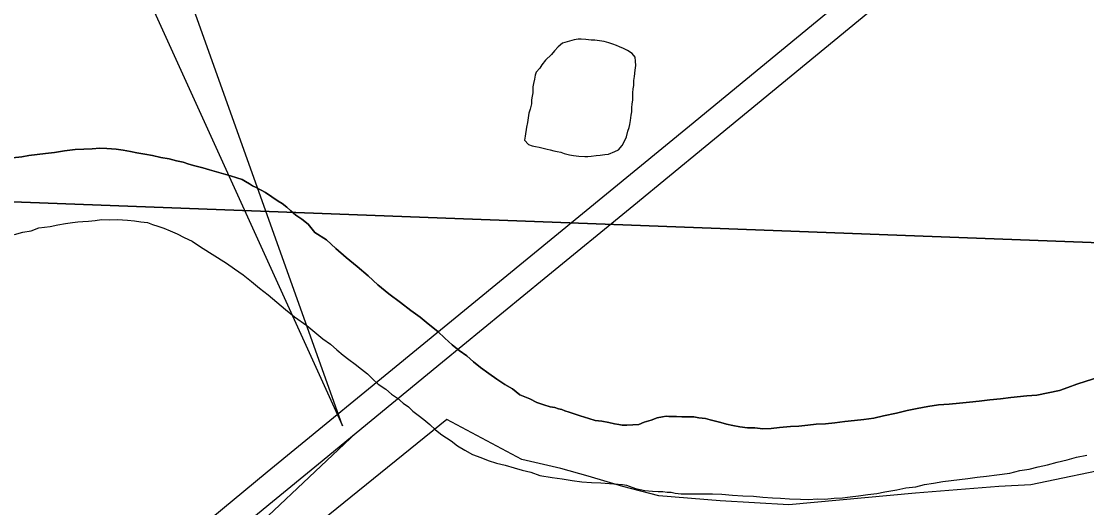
# Model space of a CAD drawing. Extents: x 2.4 to 73.1, y 4.5 to 25.6.
# Drawn here: x 34.688 to 35.0316, y 22.4983 to 22.6553 of the extents above; entities that cross this region are included whole.
import ezdxf

# ---------------------------------------------------------------- set-up
doc = ezdxf.new("R2010")
doc.units = 0
for name, color, linetype in [('GM_X_Corporation', 7, 'Continuous'), ('GM_X_Interchange_Ramps', 7, 'Continuous'), ('GM_X_Major_River', 7, 'Continuous'), ('GM_X_Minor_Lake', 7, 'Continuous'), ('GM_X_Section', 7, 'Continuous'), ('GM_X_US_Route', 7, 'Continuous'), ('SH_Text', 7, 'Continuous')]:
    doc.layers.add(name, color=color, linetype=linetype)

msp = doc.modelspace()

# ---------------------------------------------------------------- linework, layer by layer
at = {"layer": 'GM_X_Corporation'}
msp.add_lwpolyline([(35.04253, 22.51167), (35.01368, 22.50567), (35.00326, 22.50517), (34.97648, 22.50294), (34.93554, 22.49917), (34.91339, 22.50055), (34.89369, 22.50215), (34.882, 22.5051), (34.87081, 22.50848), (34.86201, 22.51089), (34.84947, 22.51386), (34.82526, 22.52671), (34.7802, 22.49027), (34.76049, 22.4741), (34.74511, 22.4615), (34.73209, 22.45052), (34.71798, 22.43863), (34.69866, 22.42269), (34.66034, 22.39315)], dxfattribs=at)
at = {"layer": 'GM_X_Interchange_Ramps'}
msp.add_lwpolyline([(34.73566, 22.45316), (34.73687, 22.45678), (34.73977, 22.46373), (34.7444, 22.47213), (34.75251, 22.48141), (34.79598, 22.52242)], dxfattribs=at)
at = {"layer": 'GM_X_Major_River'}
for points in [[(34.89939, 22.52771), (34.89806, 22.52774), (34.89692, 22.52777), (34.89597, 22.52779), (34.89483, 22.52763), (34.89311, 22.52729), (34.89119, 22.52658), (34.8889, 22.52588), (34.88717, 22.52517), (34.88336, 22.52488), (34.88185, 22.52492), (34.88071, 22.52514), (34.87939, 22.52536), (34.8775, 22.52579), (34.87523, 22.52623), (34.87315, 22.52647), (34.87107, 22.52709), (34.86825, 22.52793), (34.86636, 22.52854), (34.86467, 22.52915), (34.86335, 22.52957), (34.86241, 22.52997), (34.86128, 22.53019), (34.86015, 22.5306), (34.85863, 22.53083), (34.85656, 22.53145), (34.8543, 22.53227), (34.85205, 22.53346), (34.84885, 22.53468), (34.84643, 22.53664), (34.844, 22.53803), (34.84138, 22.53981), (34.83877, 22.54159), (34.83616, 22.54355), (34.83392, 22.54532), (34.83169, 22.54727), (34.82927, 22.54904), (34.82703, 22.55081), (34.82462, 22.55296), (34.82239, 22.5551), (34.81923, 22.55765), (34.81662, 22.55981), (34.81364, 22.56197), (34.81028, 22.56453), (34.80655, 22.56728), (34.80302, 22.57022), (34.79986, 22.57315), (34.79633, 22.57608), (34.79279, 22.57902), (34.78945, 22.58196), (34.78648, 22.58469), (34.78274, 22.58706), (34.78053, 22.58978), (34.77848, 22.59135), (34.77661, 22.59273), (34.77494, 22.5941), (34.77364, 22.59527), (34.77215, 22.59645), (34.77084, 22.59724), (34.76673, 22.6), (34.76542, 22.6008), (34.76373, 22.6016), (34.7626, 22.6022), (34.76167, 22.60279), (34.76036, 22.60358), (34.75924, 22.60418), (34.75754, 22.60479), (34.75547, 22.60542), (34.7532, 22.60604), (34.75094, 22.60667), (34.74868, 22.6073), (34.7466, 22.60792), (34.74396, 22.60856), (34.74208, 22.60917), (34.74019, 22.60979), (34.73811, 22.61022), (34.73566, 22.61086), (34.73301, 22.6113), (34.73037, 22.61194), (34.72791, 22.61238), (34.72526, 22.61283), (34.72319, 22.61326), (34.72092, 22.6137), (34.71864, 22.61395), (34.71561, 22.61421), (34.71333, 22.61427), (34.71086, 22.61414), (34.7082, 22.61402), (34.70535, 22.6139), (34.70192, 22.61342), (34.69868, 22.61293), (34.69582, 22.61263), (34.69315, 22.61231), (34.69049, 22.612), (34.68819, 22.61149), (34.68515, 22.61119)], [(34.68515, 22.61119), (34.68819, 22.61149), (34.69049, 22.612), (34.69315, 22.61231), (34.69582, 22.61263), (34.69868, 22.61293), (34.70192, 22.61342), (34.70535, 22.6139), (34.7082, 22.61402), (34.71086, 22.61414), (34.71333, 22.61427), (34.71561, 22.61421), (34.71864, 22.61395), (34.72092, 22.6137), (34.72319, 22.61326), (34.72526, 22.61283), (34.72791, 22.61238), (34.73037, 22.61194), (34.73301, 22.6113), (34.73566, 22.61086), (34.73811, 22.61022), (34.74019, 22.60979), (34.74208, 22.60917), (34.74396, 22.60856), (34.7466, 22.60792), (34.74868, 22.6073), (34.75094, 22.60667), (34.7532, 22.60604), (34.75547, 22.60542), (34.75754, 22.60479), (34.75924, 22.60418), (34.76036, 22.60358), (34.76167, 22.60279), (34.7626, 22.6022), (34.76373, 22.6016), (34.76542, 22.6008), (34.76673, 22.6), (34.77084, 22.59724), (34.77215, 22.59645), (34.77364, 22.59527), (34.77494, 22.5941), (34.77661, 22.59273), (34.77848, 22.59135), (34.78053, 22.58978), (34.78274, 22.58706), (34.78648, 22.58469), (34.78945, 22.58196), (34.79279, 22.57902), (34.79633, 22.57608), (34.79986, 22.57315), (34.80302, 22.57022), (34.80655, 22.56728), (34.81028, 22.56453), (34.81364, 22.56197), (34.81662, 22.55981), (34.81923, 22.55765), (34.82239, 22.5551), (34.82462, 22.55296), (34.82703, 22.55081), (34.82927, 22.54904), (34.83169, 22.54727), (34.83392, 22.54532), (34.83616, 22.54355), (34.83877, 22.54159), (34.84138, 22.53981), (34.844, 22.53803), (34.84643, 22.53664), (34.84885, 22.53468), (34.85205, 22.53346), (34.8543, 22.53227), (34.85656, 22.53145), (34.85863, 22.53083), (34.86015, 22.5306), (34.86128, 22.53019), (34.86241, 22.52997), (34.86335, 22.52957), (34.86467, 22.52915), (34.86636, 22.52854), (34.86825, 22.52793), (34.87107, 22.52709), (34.87315, 22.52647), (34.87523, 22.52623), (34.8775, 22.52579), (34.87939, 22.52536), (34.88071, 22.52514), (34.88185, 22.52492), (34.88336, 22.52488), (34.88717, 22.52517), (34.8889, 22.52588), (34.89119, 22.52658), (34.89311, 22.52729), (34.89483, 22.52763), (34.89597, 22.52779), (34.89692, 22.52777), (34.89806, 22.52774), (34.89939, 22.52771)], [(34.68586, 22.58648), (34.68854, 22.58717), (34.69121, 22.58768), (34.6937, 22.58856), (34.69732, 22.58904), (34.6998, 22.58955), (34.70228, 22.59005), (34.70457, 22.59037), (34.70628, 22.59052), (34.70781, 22.59067), (34.70971, 22.59081), (34.7118, 22.59095), (34.7139, 22.59128), (34.71637, 22.59122)], [(34.68586, 22.58648), (34.68854, 22.58717), (34.69121, 22.58768), (34.6937, 22.58856), (34.69732, 22.58904), (34.6998, 22.58955), (34.70228, 22.59005), (34.70457, 22.59037), (34.70628, 22.59052), (34.70781, 22.59067), (34.70971, 22.59081), (34.7118, 22.59095), (34.7139, 22.59128), (34.71637, 22.59122)], [(34.71637, 22.59122), (34.71903, 22.59134), (34.72225, 22.59107), (34.72452, 22.59082), (34.72661, 22.59057), (34.72869, 22.59033), (34.73038, 22.58972), (34.73208, 22.58911), (34.73396, 22.58849), (34.73603, 22.58768), (34.73828, 22.58667), (34.74053, 22.58547), (34.74316, 22.58427), (34.74578, 22.58249), (34.75419, 22.57715), (34.75681, 22.57538), (34.7596, 22.57341), (34.76221, 22.57125), (34.76481, 22.5691), (34.76761, 22.56694), (34.7704, 22.56459), (34.77319, 22.56224), (34.77617, 22.55988), (34.78009, 22.55713), (34.78269, 22.55497), (34.7853, 22.55282), (34.78772, 22.55104), (34.78977, 22.54928), (34.79181, 22.54752), (34.79368, 22.54615), (34.79573, 22.54457), (34.79778, 22.543), (34.79964, 22.54144), (34.80131, 22.53988), (34.80317, 22.53812), (34.80559, 22.53654), (34.80746, 22.53497), (34.80932, 22.5336), (34.81118, 22.53203), (34.81286, 22.53085), (34.81434, 22.52948), (34.81602, 22.52811), (34.81788, 22.52673), (34.81975, 22.52516), (34.8216, 22.52341), (34.82365, 22.52184), (34.82664, 22.51986), (34.82869, 22.51829), (34.83112, 22.5169), (34.83356, 22.51551), (34.83619, 22.51449), (34.83864, 22.51348), (34.84127, 22.51266), (34.84411, 22.51201), (34.84693, 22.51118), (34.84957, 22.51036), (34.85241, 22.50971), (34.85523, 22.50869), (34.8592, 22.50802), (34.86242, 22.50756), (34.86564, 22.5071), (34.86885, 22.50664), (34.87189, 22.50637), (34.87492, 22.5063), (34.88194, 22.50574), (34.88326, 22.50551), (34.88608, 22.50449), (34.8891, 22.50385), (34.89157, 22.5036), (34.89347, 22.50355), (34.89498, 22.50351), (34.89631, 22.50329), (34.89764, 22.50325), (34.89896, 22.50303), (34.90085, 22.50279), (34.90332, 22.50273), (34.91092, 22.50272), (34.91396, 22.50265), (34.91737, 22.50237), (34.92078, 22.50209), (34.9242, 22.50201), (34.92723, 22.50174), (34.93026, 22.50148), (34.93292, 22.50141), (34.93576, 22.50115), (34.93937, 22.50106), (34.94202, 22.50099), (34.94469, 22.50111), (34.94715, 22.50105), (34.9502, 22.50135), (34.95286, 22.50147), (34.95534, 22.50179), (34.95801, 22.5021), (34.96106, 22.50259), (34.96391, 22.5029), (34.96659, 22.5034), (34.9704, 22.50407), (34.97327, 22.50475), (34.9765, 22.50505), (34.97937, 22.50574), (34.98223, 22.50624)], [(34.71637, 22.59122), (34.71903, 22.59134), (34.72225, 22.59107), (34.72452, 22.59082), (34.72661, 22.59057), (34.72869, 22.59033), (34.73038, 22.58972), (34.73208, 22.58911), (34.73396, 22.58849), (34.73603, 22.58768), (34.73828, 22.58667), (34.74053, 22.58547), (34.74316, 22.58427), (34.74578, 22.58249), (34.75419, 22.57715), (34.75681, 22.57538), (34.7596, 22.57341), (34.76221, 22.57125), (34.76481, 22.5691), (34.76761, 22.56694), (34.7704, 22.56459), (34.77319, 22.56224), (34.77617, 22.55988), (34.78009, 22.55713), (34.78269, 22.55497), (34.7853, 22.55282), (34.78772, 22.55104), (34.78977, 22.54928), (34.79181, 22.54752), (34.79368, 22.54615), (34.79573, 22.54457), (34.79778, 22.543), (34.79964, 22.54144), (34.80131, 22.53988), (34.80317, 22.53812), (34.80559, 22.53654), (34.80746, 22.53497), (34.80932, 22.5336), (34.81118, 22.53203), (34.81286, 22.53085), (34.81434, 22.52948), (34.81602, 22.52811), (34.81788, 22.52673), (34.81975, 22.52516), (34.8216, 22.52341), (34.82365, 22.52184), (34.82664, 22.51986), (34.82869, 22.51829), (34.83112, 22.5169), (34.83356, 22.51551), (34.83619, 22.51449), (34.83864, 22.51348), (34.84127, 22.51266), (34.84411, 22.51201), (34.84693, 22.51118), (34.84957, 22.51036), (34.85241, 22.50971), (34.85523, 22.50869), (34.8592, 22.50802), (34.86242, 22.50756), (34.86564, 22.5071), (34.86885, 22.50664), (34.87189, 22.50637), (34.87492, 22.5063), (34.88194, 22.50574), (34.88326, 22.50551), (34.88608, 22.50449), (34.8891, 22.50385), (34.89157, 22.5036), (34.89347, 22.50355), (34.89498, 22.50351), (34.89631, 22.50329), (34.89764, 22.50325), (34.89896, 22.50303), (34.90085, 22.50279), (34.90332, 22.50273), (34.91092, 22.50272), (34.91396, 22.50265), (34.91737, 22.50237), (34.92078, 22.50209), (34.9242, 22.50201), (34.92723, 22.50174), (34.93026, 22.50148), (34.93292, 22.50141), (34.93576, 22.50115), (34.93937, 22.50106), (34.94202, 22.50099), (34.94469, 22.50111), (34.94715, 22.50105), (34.9502, 22.50135), (34.95286, 22.50147), (34.95534, 22.50179), (34.95801, 22.5021), (34.96106, 22.50259), (34.96391, 22.5029), (34.96659, 22.5034), (34.9704, 22.50407), (34.97327, 22.50475), (34.9765, 22.50505), (34.97937, 22.50574), (34.98223, 22.50624)], [(35.03493, 22.54023), (35.03149, 22.53917), (35.02842, 22.53811), (35.02555, 22.53704), (35.02287, 22.53616), (35.01561, 22.53464), (35.01237, 22.53434), (35.00723, 22.5339), (35.0038, 22.53342), (35.00038, 22.53312), (34.99695, 22.53264), (34.9939, 22.53234), (34.99066, 22.53204), (34.98724, 22.53175), (34.98381, 22.53145), (34.98038, 22.53097), (34.97694, 22.5303), (34.9737, 22.52962), (34.97026, 22.52876), (34.96606, 22.52792), (34.963, 22.52723), (34.95976, 22.52675), (34.95672, 22.52644), (34.95367, 22.52614), (34.95043, 22.52565), (34.94738, 22.52535), (34.94434, 22.52524), (34.94167, 22.52493), (34.93882, 22.52462), (34.93616, 22.5245), (34.93254, 22.52421), (34.92987, 22.52389), (34.92721, 22.52377), (34.92456, 22.52403), (34.92228, 22.52409), (34.91982, 22.52434), (34.91755, 22.52478), (34.91547, 22.52521), (34.91359, 22.52583), (34.91189, 22.52625), (34.91019, 22.52667), (34.90868, 22.52709), (34.9066, 22.52733), (34.90489, 22.52757), (34.903, 22.52761), (34.9011, 22.52766), (34.89939, 22.52771)], [(34.89939, 22.52771), (34.9011, 22.52766), (34.903, 22.52761), (34.90489, 22.52757), (34.9066, 22.52733), (34.90868, 22.52709), (34.91019, 22.52667), (34.91189, 22.52625), (34.91359, 22.52583), (34.91547, 22.52521), (34.91755, 22.52478), (34.91982, 22.52434), (34.92228, 22.52409), (34.92456, 22.52403), (34.92721, 22.52377), (34.92987, 22.52389), (34.93254, 22.52421), (34.93616, 22.5245), (34.93882, 22.52462), (34.94167, 22.52493), (34.94434, 22.52524), (34.94738, 22.52535), (34.95043, 22.52565), (34.95367, 22.52614), (34.95672, 22.52644), (34.95976, 22.52675), (34.963, 22.52723), (34.96606, 22.52792), (34.97026, 22.52876), (34.9737, 22.52962), (34.97694, 22.5303), (34.98038, 22.53097), (34.98381, 22.53145), (34.98724, 22.53175), (34.99066, 22.53204), (34.9939, 22.53234), (34.99695, 22.53264), (35.00038, 22.53312), (35.0038, 22.53342), (35.00723, 22.5339), (35.01237, 22.53434), (35.01561, 22.53464), (35.02287, 22.53616), (35.02555, 22.53704), (35.02842, 22.53811), (35.03149, 22.53917), (35.03493, 22.54023)], [(34.98223, 22.50624), (34.98528, 22.50673), (34.98795, 22.50704), (34.99062, 22.50735), (34.99328, 22.50767), (34.99633, 22.50816), (34.99938, 22.50846), (35.00262, 22.50895), (35.00681, 22.50941), (35.01006, 22.51028), (35.01311, 22.51077), (35.01598, 22.51146), (35.01903, 22.51214), (35.0221, 22.51301), (35.02534, 22.51369), (35.0284, 22.51456), (35.03165, 22.51524)], [(34.98223, 22.50624), (34.98528, 22.50673), (34.98795, 22.50704), (34.99062, 22.50735), (34.99328, 22.50767), (34.99633, 22.50816), (34.99938, 22.50846), (35.00262, 22.50895), (35.00681, 22.50941), (35.01006, 22.51028), (35.01311, 22.51077), (35.01598, 22.51146), (35.01903, 22.51214), (35.0221, 22.51301), (35.02534, 22.51369), (35.0284, 22.51456), (35.03165, 22.51524)]]:
    msp.add_lwpolyline(points, dxfattribs=at)
at = {"layer": 'GM_X_Minor_Lake'}
for points in [[(34.86253, 22.64819), (34.86116, 22.64699), (34.85999, 22.64569), (34.85901, 22.64457), (34.85706, 22.64272), (34.85589, 22.64123), (34.85529, 22.64011), (34.85412, 22.63881), (34.85371, 22.63787), (34.85349, 22.63655), (34.85327, 22.63522), (34.85305, 22.63409), (34.85303, 22.63314), (34.853, 22.63219), (34.85278, 22.63106), (34.85257, 22.62992), (34.85253, 22.62859), (34.85211, 22.6269), (34.8517, 22.62558), (34.85147, 22.62406), (34.85124, 22.62255), (34.85101, 22.62104), (34.85056, 22.6182), (34.85034, 22.61688), (34.85164, 22.61551), (34.85276, 22.61511), (34.8539, 22.61489), (34.85503, 22.61467), (34.85673, 22.61425), (34.85768, 22.61403), (34.85862, 22.61382), (34.85975, 22.61341), (34.86088, 22.61319), (34.86202, 22.61297), (34.86315, 22.61256), (34.86485, 22.61214), (34.86617, 22.61192), (34.86787, 22.61168), (34.86977, 22.61164), (34.87072, 22.61161), (34.87186, 22.61177), (34.87339, 22.61192), (34.87472, 22.61208), (34.87624, 22.61223), (34.87739, 22.61239), (34.8795, 22.61329), (34.88065, 22.61383), (34.88182, 22.61513), (34.88263, 22.61682), (34.88322, 22.61794), (34.88365, 22.61983), (34.88406, 22.62096), (34.88427, 22.6219), (34.8845, 22.62323), (34.88473, 22.62493), (34.88495, 22.62606), (34.88498, 22.62739), (34.88501, 22.62853), (34.88523, 22.62986), (34.88526, 22.63099), (34.88529, 22.63213), (34.88532, 22.63346), (34.88554, 22.63459), (34.88558, 22.63611), (34.8858, 22.63744), (34.88604, 22.63952), (34.88627, 22.64103), (34.88612, 22.64237), (34.88596, 22.6437), (34.88504, 22.64486), (34.88354, 22.64585), (34.88223, 22.64645), (34.88091, 22.64706), (34.87998, 22.64746), (34.87885, 22.64787), (34.87753, 22.64828), (34.87602, 22.6487), (34.8745, 22.64893), (34.87299, 22.64916), (34.87185, 22.64919), (34.87015, 22.64942), (34.86863, 22.64946), (34.86768, 22.64948), (34.86635, 22.64932), (34.86253, 22.64819)], [(34.87472, 22.61208), (34.87624, 22.61223), (34.87739, 22.61239), (34.8795, 22.61329), (34.88065, 22.61383), (34.88182, 22.61513), (34.88263, 22.61682), (34.88322, 22.61794), (34.88365, 22.61983), (34.88406, 22.62096), (34.88427, 22.6219), (34.8845, 22.62323), (34.88473, 22.62493), (34.88495, 22.62606), (34.88498, 22.62739), (34.88501, 22.62853), (34.88523, 22.62986), (34.88526, 22.63099), (34.88529, 22.63213), (34.88532, 22.63346), (34.88554, 22.63459), (34.88558, 22.63611), (34.8858, 22.63744), (34.88604, 22.63952), (34.88627, 22.64103), (34.88612, 22.64237), (34.88596, 22.6437), (34.88504, 22.64486), (34.88354, 22.64585), (34.88223, 22.64645), (34.88091, 22.64706), (34.87998, 22.64746), (34.87885, 22.64787), (34.87753, 22.64828), (34.87602, 22.6487), (34.8745, 22.64893), (34.87299, 22.64916), (34.87185, 22.64919), (34.87015, 22.64942), (34.86863, 22.64946), (34.86768, 22.64948), (34.86635, 22.64932), (34.86253, 22.64819)], [(34.86253, 22.64819), (34.86116, 22.64699), (34.85999, 22.64569), (34.85901, 22.64457), (34.85706, 22.64272), (34.85589, 22.64123), (34.85529, 22.64011), (34.85412, 22.63881), (34.85371, 22.63787), (34.85349, 22.63655), (34.85327, 22.63522), (34.85305, 22.63409), (34.85303, 22.63314), (34.853, 22.63219), (34.85278, 22.63106), (34.85257, 22.62992), (34.85253, 22.62859), (34.85211, 22.6269), (34.8517, 22.62558), (34.85147, 22.62406), (34.85124, 22.62255), (34.85101, 22.62104), (34.85056, 22.6182), (34.85034, 22.61688), (34.85164, 22.61551), (34.85276, 22.61511), (34.8539, 22.61489), (34.85503, 22.61467), (34.85673, 22.61425), (34.85768, 22.61403), (34.85862, 22.61382), (34.85975, 22.61341), (34.86088, 22.61319), (34.86202, 22.61297), (34.86315, 22.61256), (34.86485, 22.61214), (34.86617, 22.61192), (34.86787, 22.61168), (34.86977, 22.61164), (34.87072, 22.61161), (34.87186, 22.61177), (34.87339, 22.61192), (34.87472, 22.61208)]]:
    msp.add_lwpolyline(points, dxfattribs=at)
at = {"layer": 'GM_X_Section'}
for points in [[(34.56162, 23.09756), (35.06465, 23.08503), (35.0531, 22.5831), (34.54832, 22.60211)], [(34.54832, 22.60211), (35.0531, 22.5831), (35.03965, 22.08027), (34.53659, 22.0909)]]:
    msp.add_lwpolyline(points, close=True, dxfattribs=at)
at = {"layer": 'GM_X_US_Route'}
msp.add_line((34.79598, 22.52242), (34.82386, 22.54531), dxfattribs=at)
for points in [[(34.81663, 22.55029), (34.90355, 22.62153), (35.24084, 22.89915), (35.5095, 23.12036), (35.5238, 23.13253), (35.5774, 23.1756), (35.60469, 23.19763), (35.62771, 23.21687), (35.64366, 23.23002), (35.65369, 23.23758), (35.67851, 23.2583), (35.69314, 23.27046)], [(34.82386, 22.54531), (34.85669, 22.57226), (34.88555, 22.5959), (34.9086, 22.61486), (35.02141, 22.7077), (35.07138, 22.74874), (35.12561, 22.79341), (35.18627, 22.84306)], [(34.57693, 22.34554), (34.58033, 22.35017), (34.58658, 22.35724), (34.59348, 22.36447), (34.60211, 22.37261), (34.61247, 22.38182), (34.62628, 22.39349), (34.66229, 22.42374), (34.68079, 22.43851), (34.69402, 22.44906), (34.76734, 22.50989), (34.81663, 22.55029)], [(34.69891, 22.44256), (34.7128, 22.45407), (34.7551, 22.48877), (34.76902, 22.50024), (34.78389, 22.51249), (34.79598, 22.52242)]]:
    msp.add_lwpolyline(points, dxfattribs=at)
at = {"layer": 'SH_Text'}
msp.add_lwpolyline([(34.30663, 23.59208), (34.79158, 22.52474), (34.30663, 23.88336)], close=True, dxfattribs=at)

doc.saveas('drawing.dxf')
